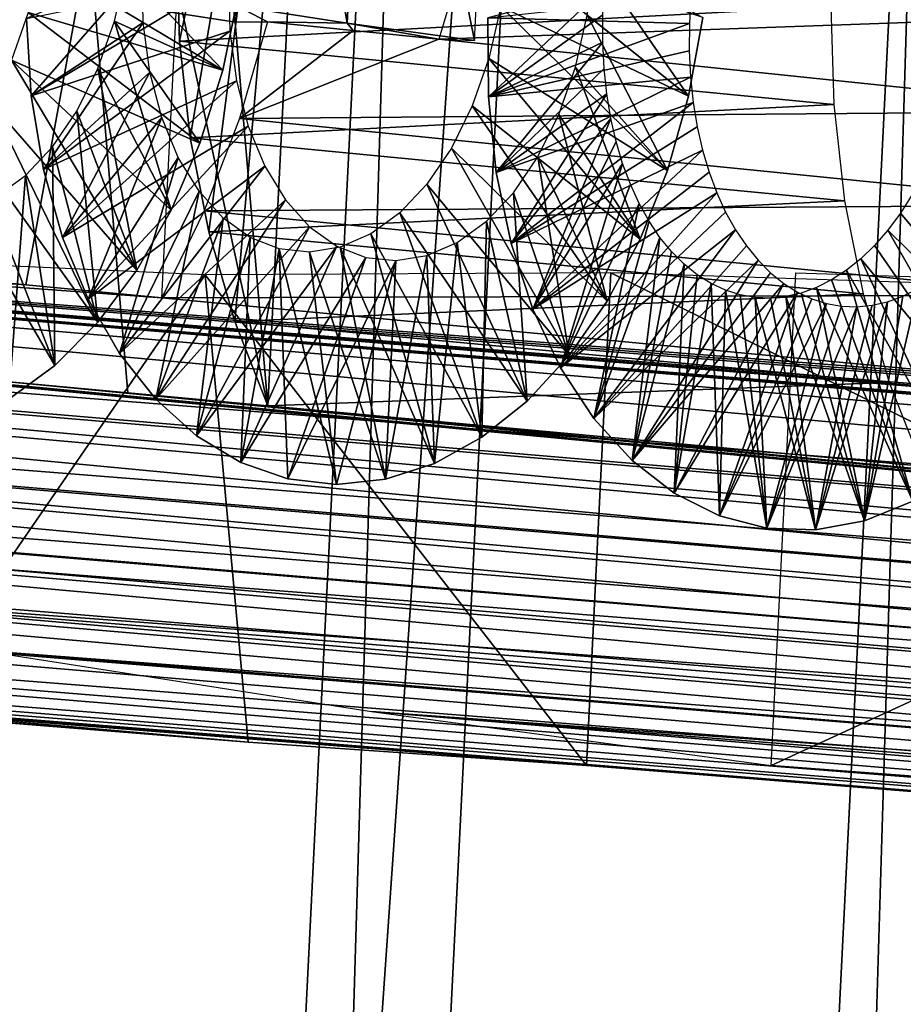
# Model space of a CAD drawing. Header units: millimetres. Extents: x -99 to 221, y -61 to 39.
# Tile 637 of 656: x 200.17 to 202.88, y 23.77 to 26.78. Entities that reach past the tile are written whole.
import ezdxf

# ---------------------------------------------------------------- set-up
doc = ezdxf.new("R2010")
doc.units = ezdxf.units.MM
doc.header["$LTSCALE"] = 33.374815
for name, color, linetype in [('100', 7, 'CONTINUOUS'), ('102', 7, 'CONTINUOUS'), ('104', 7, 'CONTINUOUS'), ('112', 7, 'CONTINUOUS'), ('114', 7, 'CONTINUOUS'), ('115', 7, 'CONTINUOUS'), ('33', 7, 'CONTINUOUS'), ('34', 7, 'CONTINUOUS'), ('70', 7, 'CONTINUOUS'), ('71', 7, 'CONTINUOUS'), ('72', 7, 'CONTINUOUS'), ('73', 7, 'CONTINUOUS'), ('93', 7, 'CONTINUOUS'), ('94', 7, 'CONTINUOUS'), ('97', 7, 'CONTINUOUS'), ('98', 7, 'CONTINUOUS'), ('99', 7, 'CONTINUOUS')]:
    doc.layers.add(name, color=color, linetype=linetype)

msp = doc.modelspace()

# ---------------------------------------------------------------- linework, layer by layer
at = {"layer": '100', "color": 7, "linetype": 'CONTINUOUS'}
for points in [[(200.4888, 26.827, -230.1181), (200.8279, 26.7756, -230.8082), (200.8398, 26.8236, -229.836), (200.4888, 26.827, -230.1181)], [(200.8279, 26.7756, -230.8082), (200.932, 26.7756, -230.704), (200.8398, 26.8236, -229.836), (200.8279, 26.7756, -230.8082)], [(200.8398, 26.8236, -229.836), (200.932, 26.7756, -230.704), (201.1758, 26.7718, -230.5364), (200.8398, 26.8236, -229.836)], [(200.932, 26.7756, -230.704), (201.1942, 26.749, -230.974), (201.1758, 26.7718, -230.5364), (200.932, 26.7756, -230.704)], [(201.1942, 26.749, -230.974), (201.4561, 26.7224, -231.2436), (201.1758, 26.7718, -230.5364), (201.1942, 26.749, -230.974)], [(201.1758, 26.7718, -230.5364), (201.4561, 26.7224, -231.2436), (201.5652, 26.7187, -231.2084), (201.1758, 26.7718, -230.5364)]]:
    msp.add_3dface(points, dxfattribs=at)
at = {"layer": '102', "color": 7, "linetype": 'CONTINUOUS'}
msp.add_3dface([(200.8279, 26.7756, -230.8082), (200.4888, 26.827, -230.1181), (200.9027, 28.2718, -230.8829), (200.8279, 26.7756, -230.8082)], dxfattribs=at)
at = {"layer": '104', "color": 7, "linetype": 'CONTINUOUS'}
for points in [[(200.8398, 26.8236, -229.836), (201.1758, 26.7718, -230.5364), (200.9145, 28.3198, -229.9108), (200.8398, 26.8236, -229.836)], [(201.1758, 26.7718, -230.5364), (201.2506, 28.268, -230.6111), (200.9145, 28.3198, -229.9108), (201.1758, 26.7718, -230.5364)], [(201.1758, 26.7718, -230.5364), (201.5652, 26.7187, -231.2084), (201.2506, 28.268, -230.6111), (201.1758, 26.7718, -230.5364)], [(201.2506, 28.268, -230.6111), (201.5652, 26.7187, -231.2084), (201.6026, 27.4669, -231.2458), (201.2506, 28.268, -230.6111)]]:
    msp.add_3dface(points, dxfattribs=at)
at = {"layer": '112', "color": 7, "linetype": 'CONTINUOUS'}
for points in [[(200.351, 29.1617, -230.6737), (199.9335, 29.2066, -230.2443), (199.7737, 26.01, -230.0845), (200.351, 29.1617, -230.6737)], [(200.7678, 29.1168, -231.1023), (200.351, 29.1617, -230.6737), (199.7737, 26.01, -230.0845), (200.7678, 29.1168, -231.1023)], [(199.7737, 26.01, -230.0845), (200.1915, 25.9703, -230.5142), (200.7678, 29.1168, -231.1023), (199.7737, 26.01, -230.0845)], [(200.6085, 25.9306, -230.943), (200.7678, 29.1168, -231.1023), (200.1915, 25.9703, -230.5142), (200.6085, 25.9306, -230.943)]]:
    msp.add_3dface(points, dxfattribs=at)
at = {"layer": '114', "color": 7, "linetype": 'CONTINUOUS'}
for points in [[(200.5038, 25.6397, -237.2576), (200.0741, 25.6794, -236.8397), (200.2317, 28.8322, -236.9973), (200.5038, 25.6397, -237.2576)], [(200.9327, 25.6001, -237.6746), (200.5038, 25.6397, -237.2576), (200.2317, 28.8322, -236.9973), (200.9327, 25.6001, -237.6746)], [(200.2317, 28.8322, -236.9973), (200.6611, 28.7872, -237.4149), (200.9327, 25.6001, -237.6746), (200.2317, 28.8322, -236.9973)], [(201.0897, 28.7423, -237.8316), (200.9327, 25.6001, -237.6746), (200.6611, 28.7872, -237.4149), (201.0897, 28.7423, -237.8316)]]:
    msp.add_3dface(points, dxfattribs=at)
at = {"layer": '115', "color": 7, "linetype": 'CONTINUOUS'}
for points in [[(201.0897, 28.7423, -237.8316), (200.653, 27.019, -238.0961), (200.662, 26.7165, -238.0569), (201.0897, 28.7423, -237.8316)], [(201.0897, 28.7423, -237.8316), (200.662, 26.7165, -238.0569), (200.695, 26.4198, -237.9942), (201.0897, 28.7423, -237.8316)], [(201.0897, 28.7423, -237.8316), (200.695, 26.4198, -237.9942), (200.7516, 26.1324, -237.9088), (201.0897, 28.7423, -237.8316)], [(201.0897, 28.7423, -237.8316), (200.7516, 26.1324, -237.9088), (200.8312, 25.858, -237.8018), (201.0897, 28.7423, -237.8316)], [(200.9327, 25.6001, -237.6746), (201.0897, 28.7423, -237.8316), (200.8312, 25.858, -237.8018), (200.9327, 25.6001, -237.6746)]]:
    msp.add_3dface(points, dxfattribs=at)
at = {"layer": '33', "color": 7, "linetype": 'CONTINUOUS'}
for points in [[(200.2358, 35.3009, -210.7027), (193.6646, -58.7521, -207.8727), (198.4073, 36.1419, -212.6153), (200.2358, 35.3009, -210.7027)], [(195.5772, -57.9111, -206.0442), (193.6646, -58.7521, -207.8727), (200.2358, 35.3009, -210.7027), (195.5772, -57.9111, -206.0442)], [(202.0207, 34.3131, -208.819), (195.5772, -57.9111, -206.0442), (200.2358, 35.3009, -210.7027), (202.0207, 34.3131, -208.819)], [(197.4609, -56.9233, -204.2592), (195.5772, -57.9111, -206.0442), (202.0207, 34.3131, -208.819), (197.4609, -56.9233, -204.2592)], [(203.7563, 33.1819, -206.9705), (197.4609, -56.9233, -204.2592), (202.0207, 34.3131, -208.819), (203.7563, 33.1819, -206.9705)], [(199.3095, -55.7921, -202.5237), (197.4609, -56.9233, -204.2592), (203.7563, 33.1819, -206.9705), (199.3095, -55.7921, -202.5237)], [(205.4371, 31.9106, -205.1626), (199.3095, -55.7921, -202.5237), (203.7563, 33.1819, -206.9705), (205.4371, 31.9106, -205.1626)], [(201.1174, -54.5208, -200.8429), (199.3095, -55.7921, -202.5237), (205.4371, 31.9106, -205.1626), (201.1174, -54.5208, -200.8429)], [(207.0578, 30.5035, -203.4012), (201.1174, -54.5208, -200.8429), (205.4371, 31.9106, -205.1626), (207.0578, 30.5035, -203.4012)], [(202.8787, -53.1137, -199.2222), (201.1174, -54.5208, -200.8429), (207.0578, 30.5035, -203.4012), (202.8787, -53.1137, -199.2222)]]:
    msp.add_3dface(points, dxfattribs=at)
at = {"layer": '34', "color": 7, "linetype": 'CONTINUOUS'}
for points in [[(201.415, 31.0675, -197.7584), (199.7943, 32.4747, -199.5198), (197.236, -52.5496, -193.5794), (201.415, 31.0675, -197.7584)], [(198.9454, -51.0108, -192.0238), (201.415, 31.0675, -197.7584), (197.236, -52.5496, -193.5794), (198.9454, -51.0108, -192.0238)], [(202.9706, 29.5287, -196.049), (201.415, 31.0675, -197.7584), (198.9454, -51.0108, -192.0238), (202.9706, 29.5287, -196.049)], [(200.5973, -49.3454, -190.5384), (202.9706, 29.5287, -196.049), (198.9454, -51.0108, -192.0238), (200.5973, -49.3454, -190.5384)], [(204.456, 27.8633, -194.3971), (202.9706, 29.5287, -196.049), (200.5973, -49.3454, -190.5384), (204.456, 27.8633, -194.3971)], [(202.1867, -47.5585, -189.1276), (204.456, 27.8633, -194.3971), (200.5973, -49.3454, -190.5384), (202.1867, -47.5585, -189.1276)], [(205.8668, 26.0764, -192.8077), (204.456, 27.8633, -194.3971), (202.1867, -47.5585, -189.1276), (205.8668, 26.0764, -192.8077)], [(203.7084, -45.6557, -187.796), (205.8668, 26.0764, -192.8077), (202.1867, -47.5585, -189.1276), (203.7084, -45.6557, -187.796)]]:
    msp.add_3dface(points, dxfattribs=at)
at = {"layer": '70', "linetype": 'CONTINUOUS'}
for points in [[(201.6077, 26.5461, -237.8236), (201.9631, 26.8815, -237.2782), (201.6061, 26.7878, -237.9079), (201.6077, 26.5461, -237.8236)], [(201.9583, 26.7965, -237.2421), (201.9631, 26.8815, -237.2782), (201.6077, 26.5461, -237.8236), (201.9583, 26.7965, -237.2421)], [(201.958, 26.7132, -237.2017), (201.9583, 26.7965, -237.2421), (201.6077, 26.5461, -237.8236), (201.958, 26.7132, -237.2017)], [(201.6319, 26.3142, -237.7177), (201.958, 26.7132, -237.2017), (201.6077, 26.5461, -237.8236), (201.6319, 26.3142, -237.7177)], [(201.962, 26.6325, -237.1573), (201.958, 26.7132, -237.2017), (201.6319, 26.3142, -237.7177), (201.962, 26.6325, -237.1573)], [(201.9702, 26.5546, -237.1091), (201.962, 26.6325, -237.1573), (201.6319, 26.3142, -237.7177), (201.9702, 26.5546, -237.1091)], [(201.6777, 26.0962, -237.5916), (201.9702, 26.5546, -237.1091), (201.6319, 26.3142, -237.7177), (201.6777, 26.0962, -237.5916)], [(201.9825, 26.4799, -237.0572), (201.9702, 26.5546, -237.1091), (201.6777, 26.0962, -237.5916), (201.9825, 26.4799, -237.0572)], [(201.7439, 25.8957, -237.4468), (201.9825, 26.4799, -237.0572), (201.6777, 26.0962, -237.5916), (201.7439, 25.8957, -237.4468)], [(201.9987, 26.4088, -237.0019), (201.9825, 26.4799, -237.0572), (201.7439, 25.8957, -237.4468), (201.9987, 26.4088, -237.0019)], [(202.0187, 26.3414, -236.9431), (201.9987, 26.4088, -237.0019), (201.7439, 25.8957, -237.4468), (202.0187, 26.3414, -236.9431)], [(201.8289, 25.7162, -237.2853), (202.0187, 26.3414, -236.9431), (201.7439, 25.8957, -237.4468), (201.8289, 25.7162, -237.2853)], [(202.0423, 26.278, -236.8811), (202.0187, 26.3414, -236.9431), (201.8289, 25.7162, -237.2853), (202.0423, 26.278, -236.8811)], [(202.0694, 26.2189, -236.8159), (202.0423, 26.278, -236.8811), (201.8289, 25.7162, -237.2853), (202.0694, 26.2189, -236.8159)], [(202.905, 26.2471, -235.3398), (202.8688, 26.1896, -235.4027), (203.308, 25.6682, -235.1579), (202.905, 26.2471, -235.3398)], [(201.9309, 25.5606, -237.1094), (202.0694, 26.2189, -236.8159), (201.8289, 25.7162, -237.2853), (201.9309, 25.5606, -237.1094)], [(202.0996, 26.1646, -236.748), (202.0694, 26.2189, -236.8159), (201.9309, 25.5606, -237.1094), (202.0996, 26.1646, -236.748)], [(202.8688, 26.1896, -235.4027), (202.8303, 26.1375, -235.4682), (203.308, 25.6682, -235.1579), (202.8688, 26.1896, -235.4027)], [(202.1328, 26.1155, -236.6778), (202.0996, 26.1646, -236.748), (201.9309, 25.5606, -237.1094), (202.1328, 26.1155, -236.6778)], [(202.0475, 25.4318, -236.9214), (202.1328, 26.1155, -236.6778), (201.9309, 25.5606, -237.1094), (202.0475, 25.4318, -236.9214)], [(202.1686, 26.0717, -236.6055), (202.1328, 26.1155, -236.6778), (202.0475, 25.4318, -236.9214), (202.1686, 26.0717, -236.6055)], [(202.8303, 26.1375, -235.4682), (202.7898, 26.091, -235.5362), (203.1841, 25.5194, -235.3254), (202.8303, 26.1375, -235.4682)], [(203.308, 25.6682, -235.1579), (202.8303, 26.1375, -235.4682), (203.1841, 25.5194, -235.3254), (203.308, 25.6682, -235.1579)], [(202.7898, 26.091, -235.5362), (202.7476, 26.0501, -235.6063), (203.1841, 25.5194, -235.3254), (202.7898, 26.091, -235.5362)], [(202.2068, 26.0335, -236.5313), (202.1686, 26.0717, -236.6055), (202.0475, 25.4318, -236.9214), (202.2068, 26.0335, -236.5313)], [(202.7476, 26.0501, -235.6063), (202.7038, 26.0148, -235.6787), (203.0494, 25.3985, -235.5065), (202.7476, 26.0501, -235.6063)], [(203.1841, 25.5194, -235.3254), (202.7476, 26.0501, -235.6063), (203.0494, 25.3985, -235.5065), (203.1841, 25.5194, -235.3254)], [(202.1763, 25.3318, -236.724), (202.2068, 26.0335, -236.5313), (202.0475, 25.4318, -236.9214), (202.1763, 25.3318, -236.724)], [(202.2472, 26.0009, -236.4555), (202.2068, 26.0335, -236.5313), (202.1763, 25.3318, -236.724), (202.2472, 26.0009, -236.4555)], [(202.2895, 25.9743, -236.3784), (202.2472, 26.0009, -236.4555), (202.1763, 25.3318, -236.724), (202.2895, 25.9743, -236.3784)], [(202.7038, 26.0148, -235.6787), (202.6585, 25.9854, -235.7532), (202.9067, 25.3074, -235.6986), (202.7038, 26.0148, -235.6787)], [(203.0494, 25.3985, -235.5065), (202.7038, 26.0148, -235.6787), (202.9067, 25.3074, -235.6986), (203.0494, 25.3985, -235.5065)], [(202.3148, 25.2625, -236.5201), (202.2895, 25.9743, -236.3784), (202.1763, 25.3318, -236.724), (202.3148, 25.2625, -236.5201)], [(202.3333, 25.9538, -236.3005), (202.2895, 25.9743, -236.3784), (202.3148, 25.2625, -236.5201), (202.3333, 25.9538, -236.3005)], [(202.6122, 25.962, -235.8294), (202.5652, 25.9448, -235.907), (202.759, 25.2476, -235.8989), (202.6122, 25.962, -235.8294)], [(202.6585, 25.9854, -235.7532), (202.6122, 25.962, -235.8294), (202.9067, 25.3074, -235.6986), (202.6585, 25.9854, -235.7532)], [(202.9067, 25.3074, -235.6986), (202.6122, 25.962, -235.8294), (202.759, 25.2476, -235.8989), (202.9067, 25.3074, -235.6986)], [(202.46, 25.225, -236.3126), (202.3333, 25.9538, -236.3005), (202.3148, 25.2625, -236.5201), (202.46, 25.225, -236.3126)], [(202.3783, 25.9395, -236.2219), (202.3333, 25.9538, -236.3005), (202.46, 25.225, -236.3126), (202.3783, 25.9395, -236.2219)], [(202.4243, 25.9314, -236.143), (202.3783, 25.9395, -236.2219), (202.46, 25.225, -236.3126), (202.4243, 25.9314, -236.143)], [(202.609, 25.2199, -236.1045), (202.4243, 25.9314, -236.143), (202.46, 25.225, -236.3126), (202.609, 25.2199, -236.1045)], [(202.471, 25.9295, -236.0641), (202.4243, 25.9314, -236.143), (202.609, 25.2199, -236.1045), (202.471, 25.9295, -236.0641)], [(202.518, 25.934, -235.9853), (202.471, 25.9295, -236.0641), (202.609, 25.2199, -236.1045), (202.518, 25.934, -235.9853)], [(202.5652, 25.9448, -235.907), (202.518, 25.934, -235.9853), (202.759, 25.2476, -235.8989), (202.5652, 25.9448, -235.907)], [(202.759, 25.2476, -235.8989), (202.518, 25.934, -235.9853), (202.609, 25.2199, -236.1045), (202.759, 25.2476, -235.8989)]]:
    msp.add_3dface(points, dxfattribs=at)
at = {"layer": '71', "linetype": 'CONTINUOUS'}
for points in [[(202.2229, 26.7701, -237.5067), (201.6061, 26.7878, -237.9079), (202.2277, 26.8551, -237.5428), (202.2229, 26.7701, -237.5067)], [(201.6077, 26.5461, -237.8236), (201.6061, 26.7878, -237.9079), (202.2229, 26.7701, -237.5067), (201.6077, 26.5461, -237.8236)], [(202.2226, 26.6868, -237.4663), (201.6077, 26.5461, -237.8236), (202.2229, 26.7701, -237.5067), (202.2226, 26.6868, -237.4663)], [(202.2266, 26.606, -237.4219), (201.6077, 26.5461, -237.8236), (202.2226, 26.6868, -237.4663), (202.2266, 26.606, -237.4219)], [(201.6319, 26.3142, -237.7177), (201.6077, 26.5461, -237.8236), (202.2266, 26.606, -237.4219), (201.6319, 26.3142, -237.7177)], [(202.2348, 26.5281, -237.3737), (201.6319, 26.3142, -237.7177), (202.2266, 26.606, -237.4219), (202.2348, 26.5281, -237.3737)], [(201.6777, 26.0962, -237.5916), (201.6319, 26.3142, -237.7177), (202.2348, 26.5281, -237.3737), (201.6777, 26.0962, -237.5916)], [(202.2471, 26.4535, -237.3218), (201.6777, 26.0962, -237.5916), (202.2348, 26.5281, -237.3737), (202.2471, 26.4535, -237.3218)], [(202.2633, 26.3823, -237.2665), (201.6777, 26.0962, -237.5916), (202.2471, 26.4535, -237.3218), (202.2633, 26.3823, -237.2665)], [(201.7439, 25.8957, -237.4468), (201.6777, 26.0962, -237.5916), (202.2633, 26.3823, -237.2665), (201.7439, 25.8957, -237.4468)], [(202.2833, 26.3149, -237.2077), (201.7439, 25.8957, -237.4468), (202.2633, 26.3823, -237.2665), (202.2833, 26.3149, -237.2077)], [(202.3069, 26.2516, -237.1457), (201.7439, 25.8957, -237.4468), (202.2833, 26.3149, -237.2077), (202.3069, 26.2516, -237.1457)], [(201.8289, 25.7162, -237.2853), (201.7439, 25.8957, -237.4468), (202.3069, 26.2516, -237.1457), (201.8289, 25.7162, -237.2853)], [(202.3339, 26.1925, -237.0805), (201.8289, 25.7162, -237.2853), (202.3069, 26.2516, -237.1457), (202.3339, 26.1925, -237.0805)], [(202.3642, 26.1382, -237.0126), (201.8289, 25.7162, -237.2853), (202.3339, 26.1925, -237.0805), (202.3642, 26.1382, -237.0126)], [(201.9309, 25.5606, -237.1094), (201.8289, 25.7162, -237.2853), (202.3642, 26.1382, -237.0126), (201.9309, 25.5606, -237.1094)], [(202.3974, 26.089, -236.9424), (201.9309, 25.5606, -237.1094), (202.3642, 26.1382, -237.0126), (202.3974, 26.089, -236.9424)], [(202.4332, 26.0452, -236.8701), (201.9309, 25.5606, -237.1094), (202.3974, 26.089, -236.9424), (202.4332, 26.0452, -236.8701)], [(202.0475, 25.4318, -236.9214), (201.9309, 25.5606, -237.1094), (202.4332, 26.0452, -236.8701), (202.0475, 25.4318, -236.9214)], [(202.4714, 26.007, -236.7959), (202.0475, 25.4318, -236.9214), (202.4332, 26.0452, -236.8701), (202.4714, 26.007, -236.7959)], [(202.5118, 25.9745, -236.7201), (202.0475, 25.4318, -236.9214), (202.4714, 26.007, -236.7959), (202.5118, 25.9745, -236.7201)], [(202.1763, 25.3318, -236.724), (202.0475, 25.4318, -236.9214), (202.5118, 25.9745, -236.7201), (202.1763, 25.3318, -236.724)], [(202.5541, 25.9479, -236.643), (202.1763, 25.3318, -236.724), (202.5118, 25.9745, -236.7201), (202.5541, 25.9479, -236.643)], [(202.9231, 25.9589, -236.0178), (202.759, 25.2476, -235.8989), (202.8768, 25.9356, -236.094), (202.9231, 25.9589, -236.0178)], [(202.9067, 25.3074, -235.6986), (202.759, 25.2476, -235.8989), (202.9231, 25.9589, -236.0178), (202.9067, 25.3074, -235.6986)], [(202.3148, 25.2625, -236.5201), (202.1763, 25.3318, -236.724), (202.5541, 25.9479, -236.643), (202.3148, 25.2625, -236.5201)], [(202.5979, 25.9274, -236.5651), (202.3148, 25.2625, -236.5201), (202.5541, 25.9479, -236.643), (202.5979, 25.9274, -236.5651)], [(202.8768, 25.9356, -236.094), (202.759, 25.2476, -235.8989), (202.8298, 25.9184, -236.1716), (202.8768, 25.9356, -236.094)], [(202.6429, 25.913, -236.4865), (202.3148, 25.2625, -236.5201), (202.5979, 25.9274, -236.5651), (202.6429, 25.913, -236.4865)], [(202.46, 25.225, -236.3126), (202.3148, 25.2625, -236.5201), (202.6429, 25.913, -236.4865), (202.46, 25.225, -236.3126)], [(202.6889, 25.9049, -236.4076), (202.46, 25.225, -236.3126), (202.6429, 25.913, -236.4865), (202.6889, 25.9049, -236.4076)], [(202.7356, 25.9031, -236.3287), (202.46, 25.225, -236.3126), (202.6889, 25.9049, -236.4076), (202.7356, 25.9031, -236.3287)], [(202.609, 25.2199, -236.1045), (202.46, 25.225, -236.3126), (202.7356, 25.9031, -236.3287), (202.609, 25.2199, -236.1045)], [(202.8298, 25.9184, -236.1716), (202.609, 25.2199, -236.1045), (202.7826, 25.9076, -236.2499), (202.8298, 25.9184, -236.1716)], [(202.759, 25.2476, -235.8989), (202.609, 25.2199, -236.1045), (202.8298, 25.9184, -236.1716), (202.759, 25.2476, -235.8989)], [(202.7826, 25.9076, -236.2499), (202.609, 25.2199, -236.1045), (202.7356, 25.9031, -236.3287), (202.7826, 25.9076, -236.2499)]]:
    msp.add_3dface(points, dxfattribs=at)
at = {"layer": '72', "linetype": 'CONTINUOUS'}
for points in [[(201.6458, 26.8222, -233.6272), (202.2205, 26.5477, -233.2834), (201.6665, 26.9931, -233.5587), (201.6458, 26.8222, -233.6272)], [(202.2205, 26.5477, -233.2834), (202.2645, 26.7884, -233.2047), (201.6665, 26.9931, -233.5587), (202.2205, 26.5477, -233.2834)], [(200.1987, 26.8044, -232.3014), (200.7948, 26.6276, -231.897), (200.2351, 26.9634, -232.2165), (200.1987, 26.8044, -232.3014)], [(200.7948, 26.6276, -231.897), (200.8443, 26.8652, -231.8124), (200.2351, 26.9634, -232.2165), (200.7948, 26.6276, -231.897)], [(200.1936, 26.786, -236.4504), (200.2086, 26.5486, -236.3529), (200.5476, 26.9376, -235.8314), (200.1936, 26.786, -236.4504)], [(200.5476, 26.9376, -235.8314), (200.2086, 26.5486, -236.3529), (200.5513, 26.7736, -235.7467), (200.5476, 26.9376, -235.8314)], [(200.1476, 26.6584, -232.4026), (200.7249, 26.4042, -232.0033), (200.1987, 26.8044, -232.3014), (200.1476, 26.6584, -232.4026)], [(200.7249, 26.4042, -232.0033), (200.7948, 26.6276, -231.897), (200.1987, 26.8044, -232.3014), (200.7249, 26.4042, -232.0033)], [(201.6094, 26.6633, -233.7121), (202.1558, 26.3202, -233.3841), (201.6458, 26.8222, -233.6272), (201.6094, 26.6633, -233.7121)], [(202.1558, 26.3202, -233.3841), (202.2205, 26.5477, -233.2834), (201.6458, 26.8222, -233.6272), (202.1558, 26.3202, -233.3841)], [(200.2086, 26.5486, -236.3529), (200.2459, 26.3236, -236.2344), (200.5513, 26.7736, -235.7467), (200.2086, 26.5486, -236.3529)], [(200.5513, 26.7736, -235.7467), (200.2459, 26.3236, -236.2344), (200.5718, 26.621, -235.6466), (200.5513, 26.7736, -235.7467)], [(200.0833, 26.5286, -232.5189), (200.5312, 26.0149, -232.2756), (200.1476, 26.6584, -232.4026), (200.0833, 26.5286, -232.5189)], [(200.6364, 26.1988, -232.13), (200.7249, 26.4042, -232.0033), (200.1476, 26.6584, -232.4026), (200.6364, 26.1988, -232.13)], [(200.5312, 26.0149, -232.2756), (200.6364, 26.1988, -232.13), (200.1476, 26.6584, -232.4026), (200.5312, 26.0149, -232.2756)], [(201.5585, 26.5177, -233.813), (202.072, 26.1098, -233.5056), (201.6094, 26.6633, -233.7121), (201.5585, 26.5177, -233.813)], [(202.072, 26.1098, -233.5056), (202.1558, 26.3202, -233.3841), (201.6094, 26.6633, -233.7121), (202.072, 26.1098, -233.5056)], [(200.2459, 26.3236, -236.2344), (200.3043, 26.1148, -236.0963), (200.5718, 26.621, -235.6466), (200.2459, 26.3236, -236.2344)], [(200.5718, 26.621, -235.6466), (200.3043, 26.1148, -236.0963), (200.608, 26.4825, -235.5325), (200.5718, 26.621, -235.6466)], [(200.0086, 26.4191, -232.6474), (200.4117, 25.8554, -232.4379), (200.0833, 26.5286, -232.5189), (200.0086, 26.4191, -232.6474)], [(200.4117, 25.8554, -232.4379), (200.5312, 26.0149, -232.2756), (200.0833, 26.5286, -232.5189), (200.4117, 25.8554, -232.4379)], [(201.4943, 26.3881, -233.9292), (201.971, 25.9199, -233.6464), (201.5585, 26.5177, -233.813), (201.4943, 26.3881, -233.9292)], [(201.971, 25.9199, -233.6464), (202.072, 26.1098, -233.5056), (201.5585, 26.5177, -233.813), (201.971, 25.9199, -233.6464)], [(200.3043, 26.1148, -236.0963), (200.3823, 25.9257, -235.9406), (200.608, 26.4825, -235.5325), (200.3043, 26.1148, -236.0963)], [(200.608, 26.4825, -235.5325), (200.3823, 25.9257, -235.9406), (200.6586, 26.36, -235.4053), (200.608, 26.4825, -235.5325)], [(199.9259, 26.3317, -232.7855), (200.2803, 25.7231, -232.6148), (200.0086, 26.4191, -232.6474), (199.9259, 26.3317, -232.7855)], [(200.2803, 25.7231, -232.6148), (200.4117, 25.8554, -232.4379), (200.0086, 26.4191, -232.6474), (200.2803, 25.7231, -232.6148)], [(201.4196, 26.2785, -234.0576), (201.855, 25.7537, -233.8045), (201.4943, 26.3881, -233.9292), (201.4196, 26.2785, -234.0576)], [(201.855, 25.7537, -233.8045), (201.971, 25.9199, -233.6464), (201.4943, 26.3881, -233.9292), (201.855, 25.7537, -233.8045)], [(200.3823, 25.9257, -235.9406), (200.4782, 25.7597, -235.7694), (200.6586, 26.36, -235.4053), (200.3823, 25.9257, -235.9406)], [(200.6586, 26.36, -235.4053), (200.4782, 25.7597, -235.7694), (200.722, 26.2566, -235.2672), (200.6586, 26.36, -235.4053)], [(200.1398, 25.6201, -232.8038), (200.2803, 25.7231, -232.6148), (199.9259, 26.3317, -232.7855), (200.1398, 25.6201, -232.8038)], [(201.3369, 26.191, -234.1957), (201.7264, 25.614, -233.9778), (201.4196, 26.2785, -234.0576), (201.3369, 26.191, -234.1957)], [(201.7264, 25.614, -233.9778), (201.855, 25.7537, -233.8045), (201.4196, 26.2785, -234.0576), (201.7264, 25.614, -233.9778)], [(200.4782, 25.7597, -235.7694), (200.5898, 25.6196, -235.585), (200.722, 26.2566, -235.2672), (200.4782, 25.7597, -235.7694)], [(200.722, 26.2566, -235.2672), (200.5898, 25.6196, -235.585), (200.796, 26.1745, -235.1208), (200.722, 26.2566, -235.2672)], [(200.5898, 25.6196, -235.585), (200.7147, 25.5078, -235.3902), (200.796, 26.1745, -235.1208), (200.5898, 25.6196, -235.585)], [(200.796, 26.1745, -235.1208), (200.7147, 25.5078, -235.3902), (200.8787, 26.1154, -234.9679), (200.796, 26.1745, -235.1208)], [(201.2478, 26.1264, -234.3426), (201.588, 25.5032, -234.1639), (201.3369, 26.191, -234.1957), (201.2478, 26.1264, -234.3426)], [(201.588, 25.5032, -234.1639), (201.7264, 25.614, -233.9778), (201.3369, 26.191, -234.1957), (201.588, 25.5032, -234.1639)], [(200.7147, 25.5078, -235.3902), (200.8504, 25.4262, -235.1876), (200.8787, 26.1154, -234.9679), (200.7147, 25.5078, -235.3902)], [(200.8787, 26.1154, -234.9679), (200.8504, 25.4262, -235.1876), (200.9675, 26.0805, -234.8114), (200.8787, 26.1154, -234.9679)], [(201.1544, 26.0858, -234.4965), (201.4426, 25.4229, -234.3601), (201.2478, 26.1264, -234.3426), (201.1544, 26.0858, -234.4965)], [(201.4426, 25.4229, -234.3601), (201.588, 25.5032, -234.1639), (201.2478, 26.1264, -234.3426), (201.4426, 25.4229, -234.3601)], [(200.8504, 25.4262, -235.1876), (200.9939, 25.3763, -234.9803), (200.9675, 26.0805, -234.8114), (200.8504, 25.4262, -235.1876)], [(200.9939, 25.3763, -234.9803), (201.1425, 25.359, -234.7713), (200.9675, 26.0805, -234.8114), (200.9939, 25.3763, -234.9803)], [(200.9675, 26.0805, -234.8114), (201.1425, 25.359, -234.7713), (201.0602, 26.0705, -234.6536), (200.9675, 26.0805, -234.8114)], [(201.0602, 26.0705, -234.6536), (201.2931, 25.3746, -234.5635), (201.1544, 26.0858, -234.4965), (201.0602, 26.0705, -234.6536)], [(201.2931, 25.3746, -234.5635), (201.4426, 25.4229, -234.3601), (201.1544, 26.0858, -234.4965), (201.2931, 25.3746, -234.5635)], [(201.1425, 25.359, -234.7713), (201.2931, 25.3746, -234.5635), (201.0602, 26.0705, -234.6536), (201.1425, 25.359, -234.7713)]]:
    msp.add_3dface(points, dxfattribs=at)
at = {"layer": '73', "linetype": 'CONTINUOUS'}
for points in [[(201.9311, 26.9667, -233.8233), (202.2205, 26.5477, -233.2834), (201.9104, 26.7958, -233.8918), (201.9311, 26.9667, -233.8233)], [(202.2645, 26.7884, -233.2047), (202.2205, 26.5477, -233.2834), (201.9311, 26.9667, -233.8233), (202.2645, 26.7884, -233.2047)], [(200.4997, 26.9369, -232.4811), (200.7948, 26.6276, -231.897), (200.4633, 26.7779, -232.566), (200.4997, 26.9369, -232.4811)], [(200.8443, 26.8652, -231.8124), (200.7948, 26.6276, -231.897), (200.4997, 26.9369, -232.4811), (200.8443, 26.8652, -231.8124)], [(200.2086, 26.5486, -236.3529), (200.1936, 26.786, -236.4504), (200.8122, 26.9112, -236.096), (200.2086, 26.5486, -236.3529)], [(200.8159, 26.7471, -236.0113), (200.2086, 26.5486, -236.3529), (200.8122, 26.9112, -236.096), (200.8159, 26.7471, -236.0113)], [(200.4633, 26.7779, -232.566), (200.6364, 26.1988, -232.13), (200.4122, 26.632, -232.6672), (200.4633, 26.7779, -232.566)], [(200.7249, 26.4042, -232.0033), (200.6364, 26.1988, -232.13), (200.4633, 26.7779, -232.566), (200.7249, 26.4042, -232.0033)], [(200.7948, 26.6276, -231.897), (200.7249, 26.4042, -232.0033), (200.4633, 26.7779, -232.566), (200.7948, 26.6276, -231.897)], [(201.9104, 26.7958, -233.8918), (202.1558, 26.3202, -233.3841), (201.874, 26.6369, -233.9767), (201.9104, 26.7958, -233.8918)], [(202.2205, 26.5477, -233.2834), (202.1558, 26.3202, -233.3841), (201.9104, 26.7958, -233.8918), (202.2205, 26.5477, -233.2834)], [(200.2459, 26.3236, -236.2344), (200.2086, 26.5486, -236.3529), (200.8159, 26.7471, -236.0113), (200.2459, 26.3236, -236.2344)], [(200.8364, 26.5946, -235.9112), (200.2459, 26.3236, -236.2344), (200.8159, 26.7471, -236.0113), (200.8364, 26.5946, -235.9112)], [(200.4122, 26.632, -232.6672), (200.5312, 26.0149, -232.2756), (200.3479, 26.5022, -232.7835), (200.4122, 26.632, -232.6672)], [(200.6364, 26.1988, -232.13), (200.5312, 26.0149, -232.2756), (200.4122, 26.632, -232.6672), (200.6364, 26.1988, -232.13)], [(201.874, 26.6369, -233.9767), (202.072, 26.1098, -233.5056), (201.8231, 26.4913, -234.0776), (201.874, 26.6369, -233.9767)], [(202.1558, 26.3202, -233.3841), (202.072, 26.1098, -233.5056), (201.874, 26.6369, -233.9767), (202.1558, 26.3202, -233.3841)], [(200.3043, 26.1148, -236.0963), (200.2459, 26.3236, -236.2344), (200.8364, 26.5946, -235.9112), (200.3043, 26.1148, -236.0963)], [(200.8726, 26.456, -235.7971), (200.3043, 26.1148, -236.0963), (200.8364, 26.5946, -235.9112), (200.8726, 26.456, -235.7971)], [(200.3479, 26.5022, -232.7835), (200.4117, 25.8554, -232.4379), (200.2732, 26.3926, -232.912), (200.3479, 26.5022, -232.7835)], [(200.5312, 26.0149, -232.2756), (200.4117, 25.8554, -232.4379), (200.3479, 26.5022, -232.7835), (200.5312, 26.0149, -232.2756)], [(201.8231, 26.4913, -234.0776), (201.971, 25.9199, -233.6464), (201.7589, 26.3616, -234.1938), (201.8231, 26.4913, -234.0776)], [(202.072, 26.1098, -233.5056), (201.971, 25.9199, -233.6464), (201.8231, 26.4913, -234.0776), (202.072, 26.1098, -233.5056)], [(200.3823, 25.9257, -235.9406), (200.3043, 26.1148, -236.0963), (200.8726, 26.456, -235.7971), (200.3823, 25.9257, -235.9406)], [(200.9232, 26.3336, -235.6699), (200.3823, 25.9257, -235.9406), (200.8726, 26.456, -235.7971), (200.9232, 26.3336, -235.6699)], [(200.2732, 26.3926, -232.912), (200.2803, 25.7231, -232.6148), (200.1905, 26.3053, -233.0501), (200.2732, 26.3926, -232.912)], [(200.4117, 25.8554, -232.4379), (200.2803, 25.7231, -232.6148), (200.2732, 26.3926, -232.912), (200.4117, 25.8554, -232.4379)], [(201.7589, 26.3616, -234.1938), (201.855, 25.7537, -233.8045), (201.6842, 26.252, -234.3222), (201.7589, 26.3616, -234.1938)], [(201.971, 25.9199, -233.6464), (201.855, 25.7537, -233.8045), (201.7589, 26.3616, -234.1938), (201.971, 25.9199, -233.6464)], [(200.4782, 25.7597, -235.7694), (200.3823, 25.9257, -235.9406), (200.9232, 26.3336, -235.6699), (200.4782, 25.7597, -235.7694)], [(200.9866, 26.2301, -235.5318), (200.4782, 25.7597, -235.7694), (200.9232, 26.3336, -235.6699), (200.9866, 26.2301, -235.5318)], [(200.1905, 26.3053, -233.0501), (200.1398, 25.6201, -232.8038), (200.1012, 26.2406, -233.1973), (200.1905, 26.3053, -233.0501)], [(200.2803, 25.7231, -232.6148), (200.1398, 25.6201, -232.8038), (200.1905, 26.3053, -233.0501), (200.2803, 25.7231, -232.6148)], [(200.5898, 25.6196, -235.585), (200.4782, 25.7597, -235.7694), (200.9866, 26.2301, -235.5318), (200.5898, 25.6196, -235.585)], [(201.0606, 26.1481, -235.3854), (200.5898, 25.6196, -235.585), (200.9866, 26.2301, -235.5318), (201.0606, 26.1481, -235.3854)], [(201.6842, 26.252, -234.3222), (201.7264, 25.614, -233.9778), (201.6015, 26.1646, -234.4603), (201.6842, 26.252, -234.3222)], [(201.855, 25.7537, -233.8045), (201.7264, 25.614, -233.9778), (201.6842, 26.252, -234.3222), (201.855, 25.7537, -233.8045)], [(200.7147, 25.5078, -235.3902), (200.5898, 25.6196, -235.585), (201.0606, 26.1481, -235.3854), (200.7147, 25.5078, -235.3902)], [(201.1433, 26.0889, -235.2325), (200.7147, 25.5078, -235.3902), (201.0606, 26.1481, -235.3854), (201.1433, 26.0889, -235.2325)], [(201.6015, 26.1646, -234.4603), (201.588, 25.5032, -234.1639), (201.5124, 26.0999, -234.6072), (201.6015, 26.1646, -234.4603)], [(201.7264, 25.614, -233.9778), (201.588, 25.5032, -234.1639), (201.6015, 26.1646, -234.4603), (201.7264, 25.614, -233.9778)], [(200.8504, 25.4262, -235.1876), (200.7147, 25.5078, -235.3902), (201.1433, 26.0889, -235.2325), (200.8504, 25.4262, -235.1876)], [(201.2321, 26.0541, -235.076), (200.8504, 25.4262, -235.1876), (201.1433, 26.0889, -235.2325), (201.2321, 26.0541, -235.076)], [(201.5124, 26.0999, -234.6072), (201.4426, 25.4229, -234.3601), (201.419, 26.0594, -234.7611), (201.5124, 26.0999, -234.6072)], [(201.588, 25.5032, -234.1639), (201.4426, 25.4229, -234.3601), (201.5124, 26.0999, -234.6072), (201.588, 25.5032, -234.1639)], [(200.9939, 25.3763, -234.9803), (200.8504, 25.4262, -235.1876), (201.2321, 26.0541, -235.076), (200.9939, 25.3763, -234.9803)], [(201.3248, 26.0441, -234.9181), (200.9939, 25.3763, -234.9803), (201.2321, 26.0541, -235.076), (201.3248, 26.0441, -234.9181)], [(201.4426, 25.4229, -234.3601), (201.2931, 25.3746, -234.5635), (201.419, 26.0594, -234.7611), (201.4426, 25.4229, -234.3601)], [(201.419, 26.0594, -234.7611), (201.2931, 25.3746, -234.5635), (201.3248, 26.0441, -234.9181), (201.419, 26.0594, -234.7611)], [(201.1425, 25.359, -234.7713), (200.9939, 25.3763, -234.9803), (201.3248, 26.0441, -234.9181), (201.1425, 25.359, -234.7713)], [(201.2931, 25.3746, -234.5635), (201.1425, 25.359, -234.7713), (201.3248, 26.0441, -234.9181), (201.2931, 25.3746, -234.5635)]]:
    msp.add_3dface(points, dxfattribs=at)
at = {"layer": '93', "color": 7, "linetype": 'CONTINUOUS'}
for points in [[(200.653, 27.019, -238.0961), (202.6557, 26.8227, -240.0434), (200.662, 26.7165, -238.0569), (200.653, 27.019, -238.0961)], [(202.6557, 26.8227, -240.0434), (202.6648, 26.5224, -240.0044), (200.662, 26.7165, -238.0569), (202.6557, 26.8227, -240.0434)], [(200.662, 26.7165, -238.0569), (202.6648, 26.5224, -240.0044), (200.695, 26.4198, -237.9942), (200.662, 26.7165, -238.0569)], [(187.3694, 26.4159, -223.957), (187.2234, 26.6661, -224.128), (208.3102, 24.6663, -244.5348), (187.3694, 26.4159, -223.957)], [(208.3102, 24.6663, -244.5348), (187.2234, 26.6661, -224.128), (208.2433, 24.7791, -244.613), (208.3102, 24.6663, -244.5348)], [(208.2433, 24.7791, -244.613), (187.2234, 26.6661, -224.128), (208.1814, 24.8977, -244.6867), (208.2433, 24.7791, -244.613)], [(208.1814, 24.8977, -244.6867), (187.2234, 26.6661, -224.128), (194.3506, 26.2085, -231.2742), (208.1814, 24.8977, -244.6867)], [(202.6648, 26.5224, -240.0044), (202.6979, 26.2278, -239.9418), (200.695, 26.4198, -237.9942), (202.6648, 26.5224, -240.0044)], [(187.5356, 26.1923, -223.7684), (187.3694, 26.4159, -223.957), (208.4586, 24.4599, -244.3657), (187.5356, 26.1923, -223.7684)], [(208.4586, 24.4599, -244.3657), (187.3694, 26.4159, -223.957), (208.3821, 24.5598, -244.4522), (208.4586, 24.4599, -244.3657)], [(208.3821, 24.5598, -244.4522), (187.3694, 26.4159, -223.957), (208.3102, 24.6663, -244.5348), (208.3821, 24.5598, -244.4522)], [(200.695, 26.4198, -237.9942), (202.6979, 26.2278, -239.9418), (200.7516, 26.1324, -237.9088), (200.695, 26.4198, -237.9942)], [(194.3506, 26.2085, -231.2742), (194.7803, 26.1688, -231.692), (208.1814, 24.8977, -244.6867), (194.3506, 26.2085, -231.2742)], [(202.6979, 26.2278, -239.9418), (202.7547, 25.9426, -239.8565), (200.7516, 26.1324, -237.9088), (202.6979, 26.2278, -239.9418)], [(187.72, 25.998, -223.5647), (187.5356, 26.1923, -223.7684), (208.6245, 24.2812, -244.182), (187.72, 25.998, -223.5647)], [(208.6245, 24.2812, -244.182), (187.5356, 26.1923, -223.7684), (208.5395, 24.3669, -244.2756), (208.6245, 24.2812, -244.182)], [(208.5395, 24.3669, -244.2756), (187.5356, 26.1923, -223.7684), (208.4586, 24.4599, -244.3657), (208.5395, 24.3669, -244.2756)], [(194.7803, 26.1688, -231.692), (195.2091, 26.1291, -232.109), (208.1814, 24.8977, -244.6867), (194.7803, 26.1688, -231.692)], [(195.2091, 26.1291, -232.109), (196.4969, 26.01, -233.3613), (208.1814, 24.8977, -244.6867), (195.2091, 26.1291, -232.109)], [(200.7516, 26.1324, -237.9088), (202.7547, 25.9426, -239.8565), (200.8312, 25.858, -237.8018), (200.7516, 26.1324, -237.9088)], [(208.8056, 24.1328, -243.9861), (187.72, 25.998, -223.5647), (208.7133, 24.2031, -244.0854), (208.8056, 24.1328, -243.9861)], [(208.7133, 24.2031, -244.0854), (187.72, 25.998, -223.5647), (208.6245, 24.2812, -244.182), (208.7133, 24.2031, -244.0854)], [(187.92, 25.8357, -223.3484), (187.72, 25.998, -223.5647), (208.8056, 24.1328, -243.9861), (187.92, 25.8357, -223.3484)], [(196.9266, 25.9703, -233.7791), (208.1814, 24.8977, -244.6867), (196.4969, 26.01, -233.3613), (196.9266, 25.9703, -233.7791)], [(197.3555, 25.9306, -234.1961), (208.1814, 24.8977, -244.6867), (196.9266, 25.9703, -233.7791), (197.3555, 25.9306, -234.1961)], [(200.0741, 25.6794, -236.8397), (208.1814, 24.8977, -244.6867), (197.3555, 25.9306, -234.1961), (200.0741, 25.6794, -236.8397)], [(202.7547, 25.9426, -239.8565), (202.8343, 25.6706, -239.7496), (200.8312, 25.858, -237.8018), (202.7547, 25.9426, -239.8565)], [(202.8343, 25.6706, -239.7496), (200.9327, 25.6001, -237.6746), (200.8312, 25.858, -237.8018), (202.8343, 25.6706, -239.7496)], [(188.1334, 25.7073, -223.1221), (187.92, 25.8357, -223.3484), (208.901, 24.0706, -243.8844), (188.1334, 25.7073, -223.1221)], [(208.901, 24.0706, -243.8844), (187.92, 25.8357, -223.3484), (208.8056, 24.1328, -243.9861), (208.901, 24.0706, -243.8844)], [(188.3573, 25.6144, -222.889), (188.1334, 25.7073, -223.1221), (209.1002, 23.9713, -243.6753), (188.3573, 25.6144, -222.889)], [(209.1002, 23.9713, -243.6753), (188.1334, 25.7073, -223.1221), (208.9994, 24.0167, -243.7807), (209.1002, 23.9713, -243.6753)], [(208.9994, 24.0167, -243.7807), (188.1334, 25.7073, -223.1221), (208.901, 24.0706, -243.8844), (208.9994, 24.0167, -243.7807)], [(200.5038, 25.6397, -237.2576), (208.1814, 24.8977, -244.6867), (200.0741, 25.6794, -236.8397), (200.5038, 25.6397, -237.2576)], [(202.8343, 25.6706, -239.7496), (202.9359, 25.4151, -239.6225), (200.9327, 25.6001, -237.6746), (202.8343, 25.6706, -239.7496)], [(200.9327, 25.6001, -237.6746), (208.1814, 24.8977, -244.6867), (200.5038, 25.6397, -237.2576), (200.9327, 25.6001, -237.6746)], [(191.4349, 25.3448, -225.7296), (188.3573, 25.6144, -222.889), (209.2031, 23.9346, -243.5687), (191.4349, 25.3448, -225.7296)], [(209.2031, 23.9346, -243.5687), (188.3573, 25.6144, -222.889), (209.1002, 23.9713, -243.6753), (209.2031, 23.9346, -243.5687)], [(202.9359, 25.4151, -239.6225), (208.1814, 24.8977, -244.6867), (200.9327, 25.6001, -237.6746), (202.9359, 25.4151, -239.6225)], [(205.6324, 24.2003, -239.7856), (191.4349, 25.3448, -225.7296), (209.3079, 23.9066, -243.4611), (205.6324, 24.2003, -239.7856)], [(209.3079, 23.9066, -243.4611), (191.4349, 25.3448, -225.7296), (209.2031, 23.9346, -243.5687), (209.3079, 23.9066, -243.4611)], [(193.0248, 25.1992, -226.9534), (191.4349, 25.3448, -225.7296), (201.9076, 24.4979, -236.0608), (193.0248, 25.1992, -226.9534)], [(201.9076, 24.4979, -236.0608), (191.4349, 25.3448, -225.7296), (205.6324, 24.2003, -239.7856), (201.9076, 24.4979, -236.0608)], [(194.6073, 25.0771, -228.1713), (193.0248, 25.1992, -226.9534), (200.8727, 24.5697, -234.7079), (194.6073, 25.0771, -228.1713)], [(200.8727, 24.5697, -234.7079), (193.0248, 25.1992, -226.9534), (201.9076, 24.4979, -236.0608), (200.8727, 24.5697, -234.7079)], [(199.8192, 24.6621, -233.3301), (194.6073, 25.0771, -228.1713), (200.8727, 24.5697, -234.7079), (199.8192, 24.6621, -233.3301)]]:
    msp.add_3dface(points, dxfattribs=at)
at = {"layer": '94', "color": 7, "linetype": 'CONTINUOUS'}
for points in [[(201.4561, 26.7224, -231.2436), (203.6347, 26.7998, -233.3912), (201.5291, 26.9673, -231.2364), (201.4561, 26.7224, -231.2436)], [(201.1942, 26.749, -230.974), (200.932, 26.7756, -230.704), (200.8461, 26.4797, -230.7604), (201.1942, 26.749, -230.974)], [(203.572, 26.5021, -233.4241), (203.6347, 26.7998, -233.3912), (201.4561, 26.7224, -231.2436), (203.572, 26.5021, -233.4241)], [(201.4561, 26.7224, -231.2436), (201.1942, 26.749, -230.974), (200.8461, 26.4797, -230.7604), (201.4561, 26.7224, -231.2436)], [(203.572, 26.5021, -233.4241), (201.4561, 26.7224, -231.2436), (200.8461, 26.4797, -230.7604), (203.572, 26.5021, -233.4241)], [(190.5404, 26.6661, -220.811), (190.3694, 26.4159, -220.957), (211.0254, 24.7791, -241.8308), (190.5404, 26.6661, -220.811)], [(209.2356, 25.1114, -239.8149), (190.5404, 26.6661, -220.811), (209.6526, 25.0718, -240.2438), (209.2356, 25.1114, -239.8149)], [(206.035, 25.4151, -236.5235), (190.5404, 26.6661, -220.811), (206.4528, 25.3754, -236.9532), (206.035, 25.4151, -236.5235)], [(190.5404, 26.6661, -220.811), (206.035, 25.4151, -236.5235), (204.087, 25.6001, -234.5202), (190.5404, 26.6661, -220.811)], [(206.4528, 25.3754, -236.9532), (190.5404, 26.6661, -220.811), (206.8698, 25.3359, -237.382), (206.4528, 25.3754, -236.9532)], [(203.2522, 25.6794, -233.6617), (190.5404, 26.6661, -220.811), (203.67, 25.6397, -234.0914), (203.2522, 25.6794, -233.6617)], [(190.5404, 26.6661, -220.811), (203.2522, 25.6794, -233.6617), (200.6085, 25.9306, -230.943), (190.5404, 26.6661, -220.811)], [(203.67, 25.6397, -234.0914), (190.5404, 26.6661, -220.811), (204.087, 25.6001, -234.5202), (203.67, 25.6397, -234.0914)], [(211.0991, 24.8977, -241.769), (190.5404, 26.6661, -220.811), (211.0254, 24.7791, -241.8308), (211.0991, 24.8977, -241.769)], [(190.5404, 26.6661, -220.811), (211.0991, 24.8977, -241.769), (209.6526, 25.0718, -240.2438), (190.5404, 26.6661, -220.811)], [(208.8177, 25.151, -239.3853), (190.5404, 26.6661, -220.811), (209.2356, 25.1114, -239.8149), (208.8177, 25.151, -239.3853)], [(190.5404, 26.6661, -220.811), (208.8177, 25.151, -239.3853), (206.8698, 25.3359, -237.382), (190.5404, 26.6661, -220.811)], [(199.7737, 26.01, -230.0845), (190.5404, 26.6661, -220.811), (200.1915, 25.9703, -230.5142), (199.7737, 26.01, -230.0845)], [(200.1915, 25.9703, -230.5142), (190.5404, 26.6661, -220.811), (200.6085, 25.9306, -230.943), (200.1915, 25.9703, -230.5142)], [(203.4866, 26.2138, -233.4807), (203.572, 26.5021, -233.4241), (200.8461, 26.4797, -230.7604), (203.4866, 26.2138, -233.4807)], [(200.7378, 26.1969, -230.8404), (203.4866, 26.2138, -233.4807), (200.8461, 26.4797, -230.7604), (200.7378, 26.1969, -230.8404)], [(190.3694, 26.4159, -220.957), (190.1809, 26.1923, -221.1232), (210.8647, 24.5598, -241.9697), (190.3694, 26.4159, -220.957)], [(211.0254, 24.7791, -241.8308), (190.3694, 26.4159, -220.957), (210.9472, 24.6663, -241.8978), (211.0254, 24.7791, -241.8308)], [(210.9472, 24.6663, -241.8978), (190.3694, 26.4159, -220.957), (210.8647, 24.5598, -241.9697), (210.9472, 24.6663, -241.8978)], [(203.3795, 25.9384, -233.5603), (203.4866, 26.2138, -233.4807), (200.7378, 26.1969, -230.8404), (203.3795, 25.9384, -233.5603)], [(190.1809, 26.1923, -221.1232), (189.9771, 25.998, -221.3075), (210.688, 24.3669, -242.1271), (190.1809, 26.1923, -221.1232)], [(210.8647, 24.5598, -241.9697), (190.1809, 26.1923, -221.1232), (210.7782, 24.4599, -242.0462), (210.8647, 24.5598, -241.9697)], [(210.7782, 24.4599, -242.0462), (190.1809, 26.1923, -221.1232), (210.688, 24.3669, -242.1271), (210.7782, 24.4599, -242.0462)], [(200.6085, 25.9306, -230.943), (203.3795, 25.9384, -233.5603), (200.7378, 26.1969, -230.8404), (200.6085, 25.9306, -230.943)], [(210.688, 24.3669, -242.1271), (189.9771, 25.998, -221.3075), (210.5944, 24.2812, -242.2121), (210.688, 24.3669, -242.1271)], [(210.5944, 24.2812, -242.2121), (189.9771, 25.998, -221.3075), (197.8073, 25.2803, -229.3878), (210.5944, 24.2812, -242.2121)], [(203.2522, 25.6794, -233.6617), (203.3795, 25.9384, -233.5603), (200.6085, 25.9306, -230.943), (203.2522, 25.6794, -233.6617)], [(198.9045, 25.0577, -230.8242), (210.4978, 24.2031, -242.3009), (197.8073, 25.2803, -229.3878), (198.9045, 25.0577, -230.8242)], [(210.4978, 24.2031, -242.3009), (210.5944, 24.2812, -242.2121), (197.8073, 25.2803, -229.3878), (210.4978, 24.2031, -242.3009)], [(210.2968, 24.0706, -242.4886), (210.3985, 24.1328, -242.3931), (198.9045, 25.0577, -230.8242), (210.2968, 24.0706, -242.4886)], [(210.3985, 24.1328, -242.3931), (210.4978, 24.2031, -242.3009), (198.9045, 25.0577, -230.8242), (210.3985, 24.1328, -242.3931)], [(200.0565, 24.8508, -232.3326), (210.2968, 24.0706, -242.4886), (198.9045, 25.0577, -230.8242), (200.0565, 24.8508, -232.3326)], [(210.1931, 24.0167, -242.5869), (210.2968, 24.0706, -242.4886), (200.0565, 24.8508, -232.3326), (210.1931, 24.0167, -242.5869)], [(201.2504, 24.6632, -233.8954), (210.1931, 24.0167, -242.5869), (200.0565, 24.8508, -232.3326), (201.2504, 24.6632, -233.8954)], [(202.4733, 24.4979, -235.4951), (209.9811, 23.9346, -242.7907), (201.2504, 24.6632, -233.8954), (202.4733, 24.4979, -235.4951)], [(209.9811, 23.9346, -242.7907), (210.0878, 23.9713, -242.6877), (201.2504, 24.6632, -233.8954), (209.9811, 23.9346, -242.7907)], [(210.0878, 23.9713, -242.6877), (210.1931, 24.0167, -242.5869), (201.2504, 24.6632, -233.8954), (210.0878, 23.9713, -242.6877)], [(202.4733, 24.4979, -235.4951), (206.1981, 24.2003, -239.2199), (209.9811, 23.9346, -242.7907), (202.4733, 24.4979, -235.4951)]]:
    msp.add_3dface(points, dxfattribs=at)
at = {"layer": '97', "color": 7, "linetype": 'CONTINUOUS'}
for points in [[(201.9076, 24.4979, -236.0608), (205.6324, 24.2003, -239.7856), (201.983, 26.0068, -236.1362), (201.9076, 24.4979, -236.0608)], [(201.983, 26.0068, -236.1362), (205.6324, 24.2003, -239.7856), (204.9769, 25.91, -239.1302), (201.983, 26.0068, -236.1362)]]:
    msp.add_3dface(points, dxfattribs=at)
at = {"layer": '98', "color": 7, "linetype": 'CONTINUOUS'}
for points in [[(199.3187, 26.0646, -232.6549), (199.8192, 24.6621, -233.3301), (200.7403, 26.0002, -234.5129), (199.3187, 26.0646, -232.6549)], [(199.8192, 24.6621, -233.3301), (200.8727, 24.5697, -234.7079), (200.7403, 26.0002, -234.5129), (199.8192, 24.6621, -233.3301)], [(201.9076, 24.4979, -236.0608), (201.983, 26.0068, -236.1362), (200.7403, 26.0002, -234.5129), (201.9076, 24.4979, -236.0608)], [(200.8727, 24.5697, -234.7079), (201.9076, 24.4979, -236.0608), (200.7403, 26.0002, -234.5129), (200.8727, 24.5697, -234.7079)]]:
    msp.add_3dface(points, dxfattribs=at)
at = {"layer": '99', "color": 7, "linetype": 'CONTINUOUS'}
for points in [[(205.5416, 25.9101, -238.5635), (202.4733, 24.4979, -235.4951), (202.5487, 26.0068, -235.5706), (205.5416, 25.9101, -238.5635)], [(206.1981, 24.2003, -239.2199), (202.4733, 24.4979, -235.4951), (205.5416, 25.9101, -238.5635), (206.1981, 24.2003, -239.2199)]]:
    msp.add_3dface(points, dxfattribs=at)

doc.saveas('drawing.dxf')
